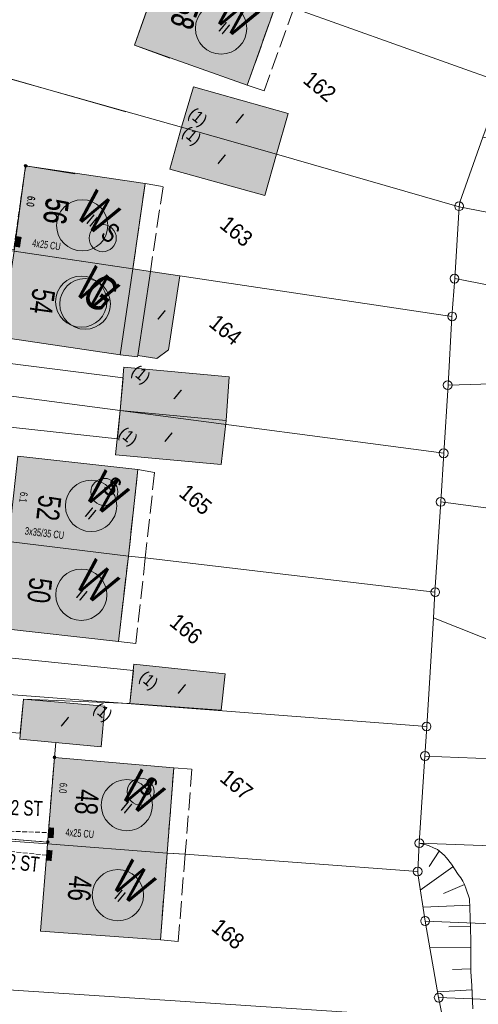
# Model space of a CAD drawing. Header units: metres. Extents: x -740 to 758, y -633 to 854.
# Tile 547 of 656: x 161 to 193, y -397 to -327. Entities that reach past the tile are written whole.
import ezdxf

# ---------------------------------------------------------------- set-up
doc = ezdxf.new("R2010")
doc.units = ezdxf.units.M
doc.header["$MEASUREMENT"] = 0
for name, pattern in [('1248_416', [1.664, 1.248, -0.416]), ('333_125', [0.4576, 0.3328, -0.1248]), ('416_125', [0.5408, 0.416, -0.1248])]:
    doc.linetypes.add(name, pattern=pattern)
for name, color, linetype in [('Gas.LOVION', 7, 'Continuous'), ('Grundkarte.LOVION', 7, 'Continuous'), ('Grundkarte_Text.LOVION', 7, 'Continuous'), ('Strom.LOVION', 7, 'Continuous'), ('StromBemass.LOVION', 7, 'Continuous'), ('Wasser.LOVION', 7, 'Continuous')]:
    doc.layers.add(name, color=color, linetype=linetype)
doc.styles.add('ERSTELLTER_STIL_1', font='arial.ttf')

msp = doc.modelspace()

# ---------------------------------------------------------------- hatches: boundary and pattern name
at = {"layer": 'Grundkarte.LOVION', "linetype": 'Continuous', "lineweight": 18}
for color, points in [(9, [(170.845, -323.369), (168.786, -329.215), (176.747, -332.043), (178.832, -326.164)]), (9, [(170.855, -323.377), (168.796, -329.223), (171.279, -330.133), (175.479, -325.023)]), (254, [(172.945, -332.148), (172.101, -335.009), (178.82, -336.924), (179.632, -334.037)]), (254, [(171.269, -337.987), (177.983, -339.843), (178.82, -336.924), (172.101, -335.009)]), (9, [(161.078, -337.742), (160.277, -343.761), (168.675, -345.009), (169.534, -338.984)]), (9, [(161.088, -337.75), (160.317, -343.471), (164.57, -338.296)]), (9, [(169.01, -351.153), (170.359, -351.347), (171.186, -350.734), (171.976, -345.514), (169.907, -345.214), (168.675, -345.009), (160.277, -343.761), (159.365, -349.85), (167.763, -351.098), (168.989, -351.244)]), (254, [(167.763, -355.029), (175.252, -355.745), (175.481, -352.649), (168.025, -351.959)]), (254, [(167.763, -355.029), (167.449, -358.163), (174.905, -358.853), (175.252, -355.745)]), (9, [(159.89, -364.281), (168.355, -365.316), (169.027, -359.191), (160.541, -358.247)]), (9, [(159.89, -364.281), (159.218, -370.406), (167.645, -371.355), (168.355, -365.316)]), (254, [(168.748, -372.962), (168.458, -375.739), (174.917, -376.201), (175.198, -373.632)]), (254, [(160.693, -378.242), (166.423, -378.805), (166.701, -375.911), (160.951, -375.438)]), (9, [(162.629, -385.648), (171.087, -386.299), (171.562, -380.282), (163.125, -379.541)]), (9, [(162.629, -385.648), (162.138, -391.814), (170.622, -392.433), (171.087, -386.299)])]:
    msp.add_hatch(color=color, dxfattribs=at).paths.add_polyline_path(points)
at = {"layer": 'Strom.LOVION', "linetype": 'Continuous', "lineweight": 13}
msp.add_hatch(color=7, dxfattribs=at).paths.add_polyline_path([(162.696, -384.977), (162.608, -386.035), (162.832, -386.057), (162.92, -384.999)])
at = {"layer": 'StromBemass.LOVION', "linetype": 'Continuous', "lineweight": 13}
for points in [[(161.147, -337.789), (161.154, -337.779), (161.16, -337.769), (161.164, -337.758), (161.167, -337.747), (161.168, -337.736), (161.168, -337.724), (161.167, -337.712), (161.164, -337.701), (161.159, -337.69), (161.154, -337.68), (161.147, -337.671), (161.139, -337.662), (161.13, -337.655), (161.12, -337.649), (161.109, -337.644), (161.098, -337.64), (161.087, -337.638), (161.075, -337.637), (161.064, -337.638), (161.052, -337.64), (161.041, -337.644), (161.031, -337.649), (161.021, -337.655), (161.012, -337.663), (161.004, -337.671), (160.997, -337.681), (160.992, -337.691), (160.987, -337.702), (160.985, -337.713), (160.983, -337.725), (160.983, -337.736), (160.985, -337.748), (160.988, -337.759), (160.992, -337.77), (160.998, -337.78), (161.004, -337.789), (161.012, -337.798), (161.021, -337.805), (161.031, -337.811), (161.042, -337.816), (161.053, -337.82), (161.064, -337.822), (161.076, -337.823), (161.088, -337.822), (161.099, -337.82), (161.11, -337.816), (161.121, -337.811), (161.13, -337.805), (161.139, -337.797)], [(161.173, -337.81), (161.18, -337.8), (161.185, -337.79), (161.19, -337.779), (161.193, -337.768), (161.194, -337.756), (161.194, -337.745), (161.193, -337.733), (161.19, -337.722), (161.185, -337.711), (161.18, -337.7), (161.173, -337.691), (161.165, -337.683), (161.156, -337.675), (161.146, -337.669), (161.135, -337.664), (161.124, -337.66), (161.112, -337.658), (161.101, -337.657), (161.089, -337.658), (161.078, -337.66), (161.066, -337.664), (161.056, -337.669), (161.046, -337.675), (161.037, -337.683), (161.029, -337.691), (161.022, -337.701), (161.017, -337.711), (161.012, -337.722), (161.009, -337.733), (161.008, -337.745), (161.008, -337.757), (161.01, -337.768), (161.013, -337.78), (161.017, -337.791), (161.023, -337.801), (161.029, -337.81), (161.037, -337.819), (161.047, -337.826), (161.056, -337.832), (161.067, -337.837), (161.078, -337.841), (161.09, -337.843), (161.101, -337.844), (161.113, -337.843), (161.125, -337.841), (161.136, -337.837), (161.146, -337.832), (161.156, -337.826), (161.165, -337.818)], [(163.207, -379.598), (163.214, -379.588), (163.22, -379.577), (163.225, -379.566), (163.228, -379.554), (163.229, -379.542), (163.229, -379.53), (163.228, -379.518), (163.225, -379.506), (163.22, -379.495), (163.214, -379.485), (163.207, -379.475), (163.199, -379.466), (163.189, -379.458), (163.179, -379.452), (163.168, -379.447), (163.157, -379.443), (163.145, -379.441), (163.133, -379.44), (163.121, -379.441), (163.109, -379.443), (163.097, -379.447), (163.086, -379.452), (163.076, -379.459), (163.067, -379.467), (163.059, -379.475), (163.052, -379.485), (163.046, -379.496), (163.041, -379.507), (163.038, -379.519), (163.037, -379.531), (163.037, -379.543), (163.039, -379.555), (163.042, -379.567), (163.046, -379.578), (163.052, -379.588), (163.059, -379.598), (163.067, -379.607), (163.077, -379.615), (163.087, -379.621), (163.098, -379.626), (163.109, -379.63), (163.121, -379.632), (163.133, -379.633), (163.145, -379.632), (163.157, -379.63), (163.169, -379.626), (163.18, -379.621), (163.19, -379.614), (163.199, -379.606)], [(162.724, -385.579), (162.731, -385.569), (162.736, -385.559), (162.741, -385.548), (162.743, -385.537), (162.745, -385.525), (162.745, -385.513), (162.743, -385.502), (162.74, -385.49), (162.736, -385.479), (162.73, -385.469), (162.724, -385.46), (162.715, -385.451), (162.706, -385.444), (162.697, -385.438), (162.686, -385.433), (162.675, -385.429), (162.663, -385.427), (162.652, -385.426), (162.64, -385.427), (162.628, -385.429), (162.617, -385.433), (162.607, -385.438), (162.597, -385.444), (162.588, -385.452), (162.58, -385.46), (162.573, -385.47), (162.567, -385.48), (162.563, -385.491), (162.56, -385.502), (162.559, -385.514), (162.559, -385.526), (162.56, -385.537), (162.563, -385.549), (162.568, -385.559), (162.573, -385.57), (162.58, -385.579), (162.588, -385.588), (162.597, -385.595), (162.607, -385.601), (162.618, -385.606), (162.629, -385.61), (162.64, -385.612), (162.652, -385.613), (162.664, -385.612), (162.675, -385.61), (162.686, -385.606), (162.697, -385.601), (162.707, -385.595), (162.716, -385.587)], [(162.727, -385.577), (162.734, -385.567), (162.74, -385.557), (162.744, -385.546), (162.747, -385.535), (162.748, -385.523), (162.748, -385.511), (162.747, -385.5), (162.744, -385.488), (162.74, -385.477), (162.734, -385.467), (162.727, -385.458), (162.719, -385.449), (162.71, -385.442), (162.7, -385.435), (162.689, -385.43), (162.678, -385.427), (162.666, -385.425), (162.655, -385.424), (162.643, -385.425), (162.632, -385.427), (162.62, -385.431), (162.61, -385.436), (162.6, -385.442), (162.591, -385.449), (162.583, -385.458), (162.576, -385.468), (162.57, -385.478), (162.566, -385.489), (162.563, -385.5), (162.562, -385.512), (162.562, -385.524), (162.563, -385.535), (162.566, -385.547), (162.571, -385.558), (162.576, -385.568), (162.583, -385.577), (162.591, -385.586), (162.6, -385.593), (162.61, -385.6), (162.621, -385.604), (162.632, -385.608), (162.644, -385.61), (162.655, -385.611), (162.667, -385.61), (162.679, -385.608), (162.69, -385.604), (162.7, -385.599), (162.71, -385.593), (162.719, -385.585)]]:
    msp.add_hatch(color=7, dxfattribs=at).paths.add_polyline_path(points)
at = {"layer": 'Wasser.LOVION', "linetype": 'Continuous', "lineweight": 13}
for points in [[(160.441, -342.711), (160.321, -343.447), (160.697, -343.513), (160.801, -342.764)], [(160.451, -342.719), (160.33, -343.455), (160.347, -343.468), (160.796, -342.922), (160.827, -342.785)], [(162.722, -384.487), (162.706, -385.227), (163.076, -385.235), (163.109, -384.508)], [(162.627, -386.077), (162.552, -386.823), (162.925, -386.861), (163, -386.115)]]:
    msp.add_hatch(color=7, dxfattribs=at).paths.add_polyline_path(points)

# ---------------------------------------------------------------- linework, layer by layer
at = {"layer": 'Gas.LOVION', "color": 5, "linetype": 'Continuous', "lineweight": 18}
msp.add_circle((165.293, -347.496), 1.792, dxfattribs=at)
at = {"layer": 'Grundkarte.LOVION', "color": 8, "linetype": 'Continuous', "lineweight": 18}
for points in [[(168.162, -333.926), (154.815, -330.117), (156.342, -327.604), (156.774, -326.882), (158.589, -324.281), (160.215, -322.171), (161.885, -320.205), (170.855, -323.377), (175.479, -325.023), (170.855, -323.377), (161.885, -320.205), (163.334, -318.703), (163.742, -318.339), (164.657, -317.421), (165.98, -316.139), (168.724, -313.98), (172.893, -317.621), (178.093, -319.418), (179.626, -319.978)], [(171.919, -316.821), (172.883, -317.613), (178.051, -319.384), (180.929, -320.403), (182.093, -320.821), (186.071, -322.205), (187.203, -322.597), (196.974, -326.105), (195.148, -331.012), (194.819, -331.872), (180.028, -326.609), (178.832, -326.164), (170.845, -323.369), (167.481, -322.22), (170.845, -323.369), (178.832, -326.164), (180.028, -326.609), (194.819, -331.872), (193.391, -335.706), (191.771, -340.298), (191.714, -340.628), (178.82, -336.924), (172.101, -335.009), (159.821, -331.54)], [(171.279, -330.133), (168.796, -329.223), (170.855, -323.377), (175.479, -325.023)], [(160.08, -343.76), (150.69, -342.343), (150.885, -341.319), (152.469, -336.051), (153.482, -333.115), (154.815, -330.117), (168.162, -333.926)], [(159.821, -331.54), (172.101, -335.009), (178.82, -336.924), (191.714, -340.628), (191.413, -345.712), (191.202, -348.392), (171.976, -345.514), (169.907, -345.214), (168.675, -345.009), (150.92, -342.371)], [(160.317, -343.471), (161.088, -337.75), (164.57, -338.296)], [(150.92, -342.371), (168.675, -345.009), (169.907, -345.214), (171.976, -345.514), (191.202, -348.392), (190.937, -353.236), (190.64, -358.053), (167.763, -355.029), (149.68, -352.659), (149.805, -349.1), (150.072, -346.089), (150.603, -342.756), (150.072, -346.089), (149.805, -349.1), (149.68, -352.659), (150.014, -357.887), (150.593, -363.21), (151.704, -373.062), (151.932, -374.488), (153.58, -384.996), (155.927, -395.702), (157.157, -401.02)], [(163.125, -379.541), (163.23, -378.496)]]:
    msp.add_lwpolyline(points, dxfattribs=at)
for points in [[(170.845, -323.369), (178.832, -326.164), (176.747, -332.043), (168.786, -329.215)], [(172.945, -332.148), (179.632, -334.037), (178.82, -336.924), (172.101, -335.009)], [(171.269, -337.987), (172.101, -335.009), (178.82, -336.924), (177.983, -339.843)], [(193.391, -335.706), (209.599, -338.85), (210.837, -339.113), (219.573, -340.801), (223.157, -341.485), (222.323, -346.562), (218.59, -345.863), (217.262, -345.579), (209.821, -344.149), (208.525, -343.891), (208.435, -343.87), (207.229, -343.633), (191.714, -340.628), (191.771, -340.298)], [(161.078, -337.742), (169.534, -338.984), (168.675, -345.009), (160.277, -343.761)], [(222.323, -346.562), (221.478, -351.521), (216.267, -350.523), (207.408, -348.788), (206.176, -348.584), (191.413, -345.712), (191.714, -340.628), (207.229, -343.633), (208.435, -343.87), (208.525, -343.891), (209.821, -344.149), (217.262, -345.579), (218.59, -345.863)], [(169.01, -351.153), (168.989, -351.244), (167.763, -351.098), (159.365, -349.85), (160.277, -343.761), (168.675, -345.009), (169.907, -345.214), (171.976, -345.514), (171.186, -350.734), (170.359, -351.347)], [(190.937, -353.236), (191.202, -348.392), (191.413, -345.712), (206.176, -348.584), (207.408, -348.788), (216.267, -350.523), (221.478, -351.521), (220.714, -356.709), (215.29, -355.643), (206.393, -353.823), (205.188, -353.587), (201.753, -352.917)], [(167.763, -355.029), (168.025, -351.959), (175.481, -352.649), (175.252, -355.745)], [(167.763, -355.029), (190.64, -358.053), (190.413, -361.474), (190.003, -367.869), (169.549, -365.435), (168.355, -365.316), (159.89, -364.281), (150.593, -363.21), (150.014, -357.887), (149.68, -352.659)], [(190.937, -353.236), (201.753, -352.917), (205.188, -353.587), (206.393, -353.823), (215.29, -355.643), (220.714, -356.709), (219.399, -365.32), (208.47, -363.876), (201.523, -362.959), (190.413, -361.474), (190.64, -358.053)], [(167.763, -355.029), (175.252, -355.745), (174.905, -358.853), (167.449, -358.163)], [(159.89, -364.281), (160.541, -358.247), (169.027, -359.191), (168.355, -365.316)], [(190.003, -367.869), (190.413, -361.474), (201.523, -362.959), (208.47, -363.876), (219.399, -365.32), (218.307, -374.707), (212.515, -374.416), (204.022, -374.005), (202.775, -373.95), (200.34, -373.833), (189.914, -369.68)], [(150.593, -363.21), (159.89, -364.281), (168.355, -365.316), (169.549, -365.435), (190.003, -367.869), (189.914, -369.68), (189.423, -377.354), (151.932, -374.488), (151.704, -373.062)], [(159.89, -364.281), (168.355, -365.316), (167.645, -371.355), (159.218, -370.406)], [(212.515, -374.416), (218.307, -374.707), (218.112, -380.578), (212.268, -380.352), (203.78, -379.999), (202.507, -379.976), (189.304, -379.464), (189.423, -377.354), (189.914, -369.68), (200.34, -373.833), (202.775, -373.95), (204.022, -374.005)], [(168.748, -372.962), (175.198, -373.632), (174.917, -376.201), (168.458, -375.739)], [(151.932, -374.488), (189.423, -377.354), (189.304, -379.464), (188.899, -385.592), (188.801, -387.612), (172.365, -386.381), (171.087, -386.299), (162.629, -385.648), (153.58, -384.996)], [(160.693, -378.242), (160.951, -375.438), (166.701, -375.911), (166.423, -378.805)], [(162.629, -385.648), (163.125, -379.541), (171.562, -380.282), (171.087, -386.299)], [(189.304, -379.464), (202.507, -379.976), (203.78, -379.999), (212.268, -380.352), (218.112, -380.578), (218.213, -386.746), (213.998, -386.567), (212.07, -386.489), (205.484, -386.246), (204.238, -386.191), (203.556, -386.169), (202.277, -386.087), (188.899, -385.592)], [(153.58, -384.996), (162.629, -385.648), (171.087, -386.299), (172.365, -386.381), (188.801, -387.612), (188.829, -387.904), (189.32, -391.108), (190.262, -396.513), (190.554, -397.992), (155.927, -395.702)], [(162.629, -385.648), (171.087, -386.299), (170.622, -392.433), (162.138, -391.814)], [(188.899, -385.592), (202.277, -386.087), (203.556, -386.169), (204.238, -386.191), (205.484, -386.246), (212.07, -386.489), (213.998, -386.567), (218.213, -386.746), (218.49, -392.305), (213.77, -392.086), (205.282, -391.734), (204.009, -391.711), (189.32, -391.108), (188.829, -387.904), (188.801, -387.612)], [(189.32, -391.108), (204.009, -391.711), (205.282, -391.734), (213.77, -392.086), (218.49, -392.305), (219.193, -397.674), (213.556, -397.457), (205.068, -397.105), (203.763, -397.055), (190.262, -396.513)], [(155.927, -395.702), (190.554, -397.992), (191.263, -401.912), (192.222, -407.493), (192.367, -408.366), (177.857, -407.479), (176.668, -407.418), (168.164, -406.89), (158.828, -406.325), (157.157, -401.02)], [(191.263, -401.912), (190.554, -397.992), (190.262, -396.513), (203.763, -397.055), (205.068, -397.105), (213.556, -397.457), (219.193, -397.674), (220.103, -403.053), (213.368, -402.795), (204.881, -402.443), (203.576, -402.393)]]:
    msp.add_lwpolyline(points, close=True, dxfattribs=at)
at = {"layer": 'Grundkarte.LOVION', "color": 8, "linetype": '1248_416', "lineweight": 18}
for points in [[(177.937, -332.429), (176.747, -332.043), (178.832, -326.164), (180.028, -326.609)], [(169.907, -345.214), (168.675, -345.009), (169.534, -338.984), (170.798, -339.215)], [(169.549, -365.435), (168.355, -365.316), (169.027, -359.191), (170.2, -359.401)], [(168.871, -371.501), (167.645, -371.355), (168.355, -365.316), (169.549, -365.435)], [(172.365, -386.381), (171.087, -386.299), (171.562, -380.282), (172.841, -380.364)], [(171.875, -392.547), (170.622, -392.433), (171.087, -386.299), (172.365, -386.381)]]:
    msp.add_lwpolyline(points, close=True, dxfattribs=at)
at = {"layer": 'Grundkarte.LOVION', "color": 251, "linetype": 'Continuous', "lineweight": 13}
for points in [[(168.675, -345.009), (169.907, -345.214), (169.01, -351.153), (168.989, -351.244), (167.763, -351.098)], [(169.907, -345.214), (171.976, -345.514), (171.186, -350.734), (170.359, -351.347), (169.01, -351.153)]]:
    msp.add_lwpolyline(points, close=True, dxfattribs=at)
at = {"layer": 'Grundkarte.LOVION', "color": 253, "linetype": 'Continuous', "lineweight": 18}
for points in [[(167.574, -357.028), (149.829, -355.098), (149.68, -352.659), (149.755, -350.406), (167.982, -352.732), (167.763, -355.029)], [(160.712, -377.826), (152.371, -377.164), (151.932, -374.488), (151.704, -373.062), (151.567, -371.656), (168.703, -373.409), (168.458, -375.739), (160.951, -375.438)]]:
    msp.add_lwpolyline(points, close=True, dxfattribs=at)
at = {"layer": 'Grundkarte.LOVION', "color": 7, "linetype": 'Continuous', "lineweight": 13}
for points in [[(190.554, -397.992), (190.262, -396.513), (189.32, -391.108), (188.829, -387.904), (188.801, -387.612), (188.899, -385.592), (189.384, -385.722), (189.598, -385.79), (189.908, -385.937), (190.186, -386.057), (190.668, -386.454), (190.834, -386.644), (191.173, -387.084), (191.657, -387.805), (191.829, -388.054), (191.969, -388.277), (192.083, -388.532), (192.202, -388.845), (192.446, -389.531), (192.487, -390.857), (192.524, -391.533), (192.536, -392.566), (192.546, -393.275), (192.534, -394.665), (192.605, -395.693), (192.675, -397.311)], [(190.314, -386.163), (189.592, -387.239)], [(191.28, -387.28), (188.959, -388.926)], [(192.083, -388.532), (190.606, -389.149)], [(192.46, -389.973), (189.164, -390.118)], [(192.518, -391.475), (190.984, -391.506)], [(192.518, -392.982), (189.652, -392.996)], [(192.576, -394.484), (191.25, -394.525)], [(192.602, -395.959), (190.222, -396.103)]]:
    msp.add_lwpolyline(points, dxfattribs=at)
at = {"layer": 'Grundkarte.LOVION', "color": 9, "linetype": 'Continuous', "lineweight": 18}
for centre, radius in [((191.714, -340.596), 0.312), ((191.389, -345.709), 0.312), ((191.224, -348.384), 0.314), ((190.91, -353.239), 0.312), ((190.623, -358.054), 0.313), ((190.413, -361.488), 0.312), ((190.027, -367.865), 0.313), ((189.416, -377.356), 0.312), ((189.306, -379.438), 0.312), ((188.908, -385.603), 0.312), ((188.783, -387.606), 0.312), ((189.31, -391.099), 0.31), ((190.277, -396.514), 0.314)]:
    msp.add_circle(centre, radius, dxfattribs=at)
at = {"layer": 'Strom.LOVION', "color": 5, "linetype": 'Continuous', "lineweight": 18}
msp.add_lwpolyline([(145.067, -383.922), (153.187, -384.754), (162.647, -385.528)], dxfattribs=at)
at = {"layer": 'Strom.LOVION', "color": 1, "linetype": 'Continuous', "lineweight": 18}
for centre, radius in [((166.538, -342.848), 0.96), ((166.657, -360.782), 0.957), ((169.22, -381.966), 0.958)]:
    msp.add_circle(centre, radius, dxfattribs=at)
at = {"layer": 'StromBemass.LOVION', "color": 7, "linetype": '416_125', "lineweight": 13}
for points in [[(161.091, -337.726), (160.253, -343.66), (150.933, -342.355)], [(161.101, -337.734), (160.267, -343.564)], [(146.215, -384.032), (153.187, -384.754), (162.647, -385.528), (163.125, -379.541)]]:
    msp.add_lwpolyline(points, dxfattribs=at)
at = {"layer": 'StromBemass.LOVION', "color": 7, "linetype": 'Continuous', "lineweight": 13}
for centre, radius in [((161.076, -337.73), 0.0926), ((161.101, -337.751), 0.0932), ((163.133, -379.537), 0.0962), ((162.652, -385.519), 0.0932), ((162.655, -385.517), 0.0935)]:
    msp.add_circle(centre, radius, dxfattribs=at)
at = {"layer": 'Wasser.LOVION', "color": 150, "linetype": '333_125', "lineweight": 18}
for points in [[(145.689, -384.246), (145.793, -384.25), (146.683, -384.281), (162.714, -384.857)], [(145.786, -384.783), (145.89, -384.787), (146.786, -384.877), (162.589, -386.45)]]:
    msp.add_lwpolyline(points, dxfattribs=at)
at = {"layer": 'Wasser.LOVION', "color": 94, "linetype": 'Continuous', "lineweight": 18}
for centre, radius in [((174.899, -328.03), 1.813), ((165.092, -341.947), 1.81), ((165.028, -347.339), 1.813), ((165.715, -361.769), 1.813), ((165.027, -368.048), 1.81), ((168.244, -382.916), 1.81), ((167.612, -389.274), 1.812)]:
    msp.add_circle(centre, radius, dxfattribs=at)

# ---------------------------------------------------------------- texts
at = {"layer": 'Gas.LOVION', "color": 5, "linetype": 'Continuous', "lineweight": 18, "insert": (164.873, -347.085), "char_height": 2.48983, "attachment_point": 7, "rotation": 320.58377, "style": 'ERSTELLTER_STIL_1'}
msp.add_mtext('{\\A1;\\W0.71562x;G}', dxfattribs=at)
at = {"layer": 'Grundkarte_Text.LOVION', "color": 8, "linetype": 'Continuous', "lineweight": 18, "attachment_point": 7, "style": 'ERSTELLTER_STIL_1'}
for s, insert, char_height, rotation in [('{\\A1;\\W0.71560x;58}', (171.827, -325.988), 1.60082, 250.54513), ('{\\A1;\\W0.71560x;58}', (171.869, -326.023), 1.60082, 250.54513), ('{\\A1;\\W0.71557x;56}', (162.535, -339.933), 1.60086, 261.87579), ('{\\A1;\\W0.71561x;56}', (162.576, -339.968), 1.60081, 261.87553), ('{\\A1;\\W0.71559x;54}', (161.591, -346.324), 1.60083, 261.9251), ('{\\A1;\\W0.71558x;52}', (162.013, -360.945), 1.60085, 263.70299), ('{\\A1;\\W0.71560x;50}', (161.37, -366.768), 1.6008, 263.75211), ('{\\A1;\\W0.71559x;48}', (164.674, -381.75), 1.60083, 265.35657), ('{\\A1;\\W0.71559x;46}', (164.178, -387.858), 1.60083, 265.35657)]:
    msp.add_mtext(s, dxfattribs=dict(at, insert=insert, char_height=char_height, rotation=rotation))
at = {"layer": 'Grundkarte_Text.LOVION', "color": 7, "linetype": 'Continuous', "lineweight": 13, "attachment_point": 7, "style": 'ERSTELLTER_STIL_1'}
for s, insert, char_height, rotation in [('{\\A1;\\W0.89445x;II}', (174.643, -328.146), 0.83074, 320.58479), ('{\\A1;\\W0.89448x;162}', (180.603, -331.825), 1.12434, 320.58413), ('{\\A1;\\W0.89449x;(1)}', (172.362, -334.383), 0.83074, 320.58479), ('{\\A1;\\W0.89436x;I}', (175.851, -334.631), 0.83074, 320.58479), ('{\\A1;\\W0.89449x;(1)}', (171.929, -335.696), 0.83074, 320.58479), ('{\\A1;\\W0.89436x;I}', (174.566, -337.506), 0.83074, 320.58479), ('{\\A1;\\W0.89451x;II}', (165.302, -341.739), 0.83072, 320.58364), ('{\\A1;\\W0.89450x;163}', (174.713, -342.062), 1.12432, 320.58343), ('{\\A1;\\W0.89463x;I}', (170.321, -348.502), 0.83072, 320.58364), ('{\\A1;\\W0.89450x;164}', (173.947, -349.024), 1.12432, 320.58343), ('{\\A1;\\W0.89445x;(1)}', (168.347, -352.568), 0.83077, 320.58198), ('{\\A1;\\W0.89446x;I}', (171.462, -354.124), 0.83072, 320.58364), ('{\\A1;\\W0.89449x;(1)}', (167.445, -356.942), 0.83074, 320.58479), ('{\\A1;\\W0.89463x;I}', (170.811, -357.143), 0.83072, 320.58364), ('{\\A1;\\W0.89449x;165}', (171.835, -361.02), 1.1243, 320.58636), ('{\\A1;\\W0.89451x;II}', (165.198, -362.438), 0.83072, 320.58364), ('{\\A1;\\W0.89460x;II}', (164.577, -368.174), 0.83072, 320.58364), ('{\\A1;\\W0.89450x;166}', (171.165, -370.161), 1.12432, 320.58343), ('{\\A1;\\W0.89449x;(1)}', (168.894, -374.179), 0.83074, 320.58479), ('{\\A1;\\W0.89456x;I}', (171.752, -374.933), 0.83072, 320.58364), ('{\\A1;\\W0.89449x;(1)}', (165.655, -376.417), 0.83074, 320.58479), ('{\\A1;\\W0.89454x;I}', (163.496, -377.247), 0.83074, 320.58479), ('{\\A1;\\W0.89453x;167}', (174.724, -381.163), 1.12426, 320.58413), ('{\\A1;\\W0.89447x;II}', (167.731, -383.205), 0.83072, 320.58364), ('{\\A1;\\W0.89447x;II}', (167.278, -389.456), 0.83072, 320.58364), ('{\\A1;\\W0.89449x;168}', (174.129, -391.713), 1.12434, 320.58413)]:
    msp.add_mtext(s, dxfattribs=dict(at, insert=insert, char_height=char_height, rotation=rotation))
at = {"layer": 'Strom.LOVION', "color": 1, "linetype": 'Continuous', "lineweight": 18, "attachment_point": 7, "style": 'ERSTELLTER_STIL_1'}
for s, insert, char_height, rotation in [('{\\A1;\\W0.71557x;S}', (166.291, -342.723), 1.3744, 320.58393), ('{\\A1;\\W0.71556x;S}', (166.418, -360.651), 1.37442, 320.58413), ('{\\A1;\\W0.71560x;S}', (168.978, -381.844), 1.37443, 320.58223)]:
    msp.add_mtext(s, dxfattribs=dict(at, insert=insert, char_height=char_height, rotation=rotation))
at = {"layer": 'Strom.LOVION', "color": 5, "linetype": 'Continuous', "lineweight": 18, "attachment_point": 7, "style": 'ERSTELLTER_STIL_1'}
for s, insert, char_height, rotation in [('{\\A1;\\W0.66788x;4x25 CU }', (161.533, -343.452), 0.53355, 352.24288), ('{\\A1;\\W0.67981x;3x35/35 CU }', (161.017, -363.797), 0.53355, 353.24027), ('{\\A1;\\W0.66785x;4x25 CU }', (163.894, -385.09), 0.53357, 355.24091)]:
    msp.add_mtext(s, dxfattribs=dict(at, insert=insert, char_height=char_height, rotation=rotation))
at = {"layer": 'StromBemass.LOVION', "color": 7, "linetype": 'Continuous', "lineweight": 13, "attachment_point": 7, "style": 'ERSTELLTER_STIL_1'}
for s, insert, char_height, rotation in [('{\\A1;\\W0.71565x;6.0}', (161.229, -339.837), 0.53352, 262.2453), ('{\\A1;\\W0.71564x;6.0}', (161.254, -339.858), 0.53352, 262.2453), ('{\\A1;\\W0.71557x;6.1}', (160.718, -360.764), 0.53357, 263.24621), ('{\\A1;\\W0.71566x;6.0}', (163.504, -381.318), 0.53352, 265.24609)]:
    msp.add_mtext(s, dxfattribs=dict(at, insert=insert, char_height=char_height, rotation=rotation))
at = {"layer": 'Wasser.LOVION', "color": 94, "linetype": 'Continuous', "lineweight": 18, "attachment_point": 7, "style": 'ERSTELLTER_STIL_1'}
for s, insert, char_height, rotation in [('{\\A1;\\W0.71560x;W}', (174.288, -327.334), 2.48982, 320.58509), ('{\\A1;\\W0.71562x;W}', (164.478, -341.268), 2.48983, 320.58377), ('{\\A1;\\W0.71560x;W}', (164.413, -346.653), 2.48982, 320.58509), ('{\\A1;\\W0.71562x;W}', (165.1, -361.083), 2.48983, 320.58377), ('{\\A1;\\W0.71563x;W}', (164.413, -367.357), 2.4898, 320.5847), ('{\\A1;\\W0.71562x;W}', (167.641, -382.234), 2.48983, 320.58377), ('{\\A1;\\W0.71562x;W}', (166.992, -388.592), 2.48983, 320.58377)]:
    msp.add_mtext(s, dxfattribs=dict(at, insert=insert, char_height=char_height, rotation=rotation))
at = {"layer": 'Wasser.LOVION', "color": 150, "linetype": 'Continuous', "lineweight": 18, "attachment_point": 7, "style": 'ERSTELLTER_STIL_1'}
for s, insert, char_height, rotation in [('{\\A1;\\W0.71559x;32 ST}', (159.435, -383.605), 1.06707, 357.94843), ('{\\A1;\\W0.71558x;32 ST}', (159.181, -387.379), 1.06709, 354.32375)]:
    msp.add_mtext(s, dxfattribs=dict(at, insert=insert, char_height=char_height, rotation=rotation))

doc.saveas('drawing.dxf')
